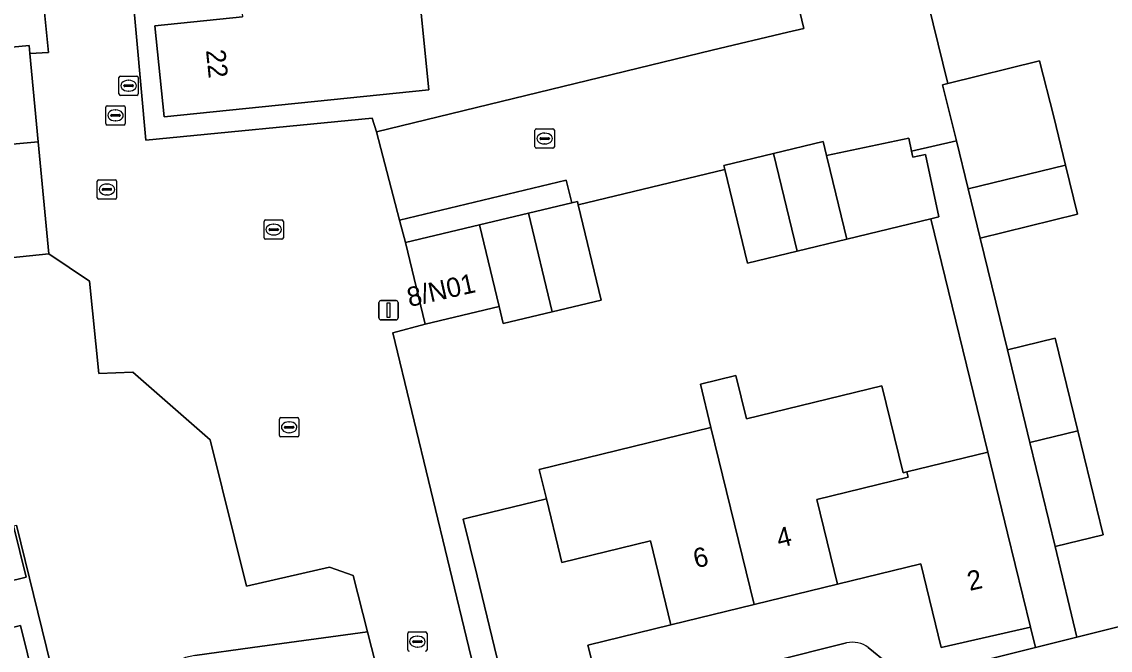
# Model space of a CAD drawing. Extents: x 158455 to 159797, y 387218 to 388672.
# Drawn here: x 159255.1 to 159311.3, y 387999.9 to 388032.4 of the extents above; entities that cross this region are included whole.
import ezdxf

# ---------------------------------------------------------------- set-up
doc = ezdxf.new("R2010")
doc.units = 0
for name, color, linetype in [('IMGEO_Brandkraan', 7, 'Continuous'), ('IMGEO_Erf', 7, 'Continuous'), ('IMGEO_Gemengd_bos', 7, 'Continuous'), ('IMGEO_Groenvoorziening', 7, 'Continuous'), ('IMGEO_Kolk', 7, 'Continuous'), ('IMGEO_Lichtmast', 7, 'Continuous'), ('IMGEO_Pand', 7, 'Continuous'), ('IMGEO_Pand_nummerreeks', 7, 'Continuous'), ('IMGEO_Rijbaan_lokaal_open', 7, 'Continuous'), ('IMGEO_Rioolput', 7, 'Continuous'), ('IMGEO_Voetpad_open', 7, 'Continuous')]:
    doc.layers.add(name, color=color, linetype=linetype)

msp = doc.modelspace()

# ---------------------------------------------------------------- linework, layer by layer
at = {"layer": 'IMGEO_Brandkraan'}
for p, q in [((159260.096, 388028.619), (159260.096, 388029.471)), ((159260.171, 388029.545), (159261.023, 388029.545)), ((159261.097, 388029.471), (159261.097, 388028.619)), ((159260.355, 388029.039), (159260.355, 388029.051)), ((159260.793, 388029.002), (159260.395, 388029.002)), ((159260.398, 388029.088), (159260.796, 388029.088)), ((159260.584, 388029.325), (159260.609, 388029.325)), ((159260.839, 388029.051), (159260.839, 388029.039)), ((159261.023, 388028.545), (159260.171, 388028.545)), ((159260.607, 388028.765), (159260.582, 388028.765))]:
    msp.add_line(p, q, dxfattribs=at)
for points in [[(159260.096, 388028.619), (159260.096, 388029.471)], [(159260.171, 388029.545), (159261.023, 388029.545)], [(159261.097, 388029.471), (159261.097, 388028.619)], [(159261.023, 388028.545), (159260.171, 388028.545)]]:
    msp.add_lwpolyline(points, dxfattribs=at)
for centre, radius, start, end in [((159260.173, 388029.469), 0.0765, 91.552, 178.448), ((159260.173, 388029.469), 0.0765, 91.552, 178.448), ((159261.021, 388029.469), 0.0765, 1.552, 88.448), ((159261.021, 388029.469), 0.0765, 1.552, 88.448), ((159260.395, 388029.048), 0.0403, 85.8775, 175.7526), ((159260.392, 388029.038), 0.0366, 178.938, 274.7102), ((159260.796, 388029.045), 0.043, 264.8664, 352.4533), ((159260.8, 388029.05), 0.0386, 1.7309, 96.639), ((159260.173, 388028.621), 0.0765, 181.552, 268.448), ((159260.173, 388028.621), 0.0765, 181.552, 268.448), ((159261.021, 388028.621), 0.0765, 271.552, 358.448), ((159261.021, 388028.621), 0.0765, 271.552, 358.448)]:
    msp.add_arc(centre, radius, start, end, dxfattribs=at)
for centre, major_axis, ratio, start_param, end_param in [((159260.583, 388029.045), (-0.387, 0.002), 0.722429, 4.712389, 7.853982), ((159260.608, 388029.045), (-0.39, 0.002), 0.717154, 1.570796, 4.712389)]:
    msp.add_ellipse(centre, major_axis=major_axis, ratio=ratio, start_param=start_param, end_param=end_param, dxfattribs=at)
at = {"layer": 'IMGEO_Erf'}
for points in [[(159252.209, 388030.811), (159255.454, 388031.12), (159255.493, 388030.708), (159256.464, 388030.761), (159254.098, 388054.384)], [(159260.767, 388034.253), (159261.485, 388026.229), (159273.18, 388027.371), (159273.398, 388026.661), (159290.756, 388030.891), (159294.668, 388031.813), (159295.493, 388032.005), (159294.32, 388036.919)], [(159301.665, 388034.296), (159302.931, 388029.159), (159307.674, 388030.326), (159308.4, 388027.429), (159309.013, 388024.934), (159309.634, 388022.405), (159304.607, 388021.17), (159306.006, 388015.393), (159308.476, 388015.998), (159309.645, 388011.21), (159310.957, 388005.836), (159308.476, 388005.229), (159309.601, 388000.536), (159333.575, 388006.539)], [(159275.659, 388033.301), (159276.116, 388028.826), (159262.426, 388027.43), (159261.945, 388032.144), (159266.482, 388032.607)], [(159277.885, 388006.639), (159278.137, 388006.701), (159282.184, 388007.689), (159281.813, 388009.208), (159286.671, 388010.394), (159290.691, 388011.376), (159290.143, 388013.617), (159291.974, 388014.065), (159292.522, 388011.823), (159299.528, 388013.534), (159300.626, 388009.036), (159300.817, 388009.083), (159304.992, 388010.102), (159302.046, 388022.16), (159297.708, 388021.112), (159295.142, 388020.492), (159292.576, 388019.872), (159291.405, 388024.722), (159283.834, 388022.896), (159285.016, 388017.965), (159282.482, 388017.357), (159279.948, 388016.749), (159279.738, 388017.626), (159275.919, 388016.711), (159274.253, 388016.269), (159278.185, 388000), (159279.33, 387995.263)], [(159254.648, 388006.293), (159255.295, 388003.636), (159253.114, 388003.105)], [(159259.266, 387988.202), (159256.359, 388000), (159254.798, 388006.329)], [(159298.821, 388000.001), (159300.853, 387998.347), (159307.461, 388000), (159307.2, 388001.061), (159302.588, 388000), (159301.53, 388004.334), (159297.229, 388003.283), (159292.926, 388002.233), (159288.624, 388001.182), (159284.322, 388000.131), (159284.354, 388000), (159285.374, 387995.822), (159280.799, 387994.705), (159279.507, 388000), (159278.602, 388003.702), (159277.885, 388006.639)], [(159246.157, 387998.955), (159255.009, 388001.137), (159255.73, 387998.211)], [(159288.88, 387998.015), (159296.732, 388000), (159297.701, 388000.237)]]:
    msp.add_lwpolyline(points, dxfattribs=at)
msp.add_lwpolyline([(159274.906, 388020.935), (159278.724, 388021.851), (159281.258, 388022.459), (159283.505, 388022.998), (159283.209, 388024.156), (159274.601, 388022.092)], close=True, dxfattribs=at)
msp.add_arc((159298.016, 387998.958), 1.317, 52.3499, 103.8522, dxfattribs=at)
at = {"layer": 'IMGEO_Gemengd_bos'}
msp.add_lwpolyline([(159264.014, 387999.589), (159266.993, 388000), (159272.934, 388000.82), (159272.198, 388003.733), (159270.969, 388004.165), (159266.68, 388003.182), (159264.802, 388010.738), (159260.809, 388014.23), (159259.05, 388014.162), (159258.577, 388018.949), (159256.477, 388020.357), (159243.3, 388018.991), (159242.747, 388018.022), (159244.319, 388011.405), (159245.324, 388010.739), (159250.775, 388012.051), (159251.103, 388010.719), (159252.558, 388011.078), (159253.791, 388006.081), (159254.648, 388006.293), (159254.798, 388006.329), (159256.359, 388000), (159259.266, 387988.202)], dxfattribs=at)
at = {"layer": 'IMGEO_Groenvoorziening'}
msp.add_lwpolyline([(159274.652, 387994.017), (159273.141, 388000), (159272.934, 388000.82), (159266.993, 388000), (159264.014, 387999.589), (159263.532, 387999.491), (159263.162, 387999.321), (159262.836, 387999.078), (159262.458, 387998.6), (159262.218, 387997.826), (159262.257, 387997.219), (159262.388, 387996.833), (159264.158, 387989.387), (159275.149, 387992.05)], close=True, dxfattribs=at)
at = {"layer": 'IMGEO_Kolk'}
for p, q in [((159259.418, 388027.087), (159259.418, 388027.939)), ((159259.493, 388028.013), (159260.345, 388028.013)), ((159259.906, 388027.793), (159259.931, 388027.793)), ((159260.419, 388027.939), (159260.419, 388027.087)), ((159259.677, 388027.507), (159259.677, 388027.519)), ((159260.115, 388027.47), (159259.717, 388027.47)), ((159259.72, 388027.556), (159260.118, 388027.556)), ((159259.929, 388027.233), (159259.904, 388027.233)), ((159260.161, 388027.519), (159260.161, 388027.507)), ((159260.345, 388027.013), (159259.493, 388027.013)), ((159281.596, 388025.888), (159281.596, 388026.74)), ((159281.671, 388026.814), (159282.523, 388026.814)), ((159282.084, 388026.594), (159282.109, 388026.594)), ((159282.597, 388026.74), (159282.597, 388025.888)), ((159281.855, 388026.308), (159281.855, 388026.32)), ((159282.293, 388026.271), (159281.895, 388026.271)), ((159281.898, 388026.357), (159282.296, 388026.357)), ((159282.107, 388026.034), (159282.082, 388026.034)), ((159282.339, 388026.32), (159282.339, 388026.308)), ((159282.523, 388025.814), (159281.671, 388025.814)), ((159267.668, 388022.108), (159268.52, 388022.108)), ((159267.593, 388021.182), (159267.593, 388022.034)), ((159267.852, 388021.602), (159267.852, 388021.614)), ((159268.29, 388021.565), (159267.892, 388021.565)), ((159267.895, 388021.651), (159268.293, 388021.651)), ((159268.081, 388021.888), (159268.106, 388021.888)), ((159268.336, 388021.614), (159268.336, 388021.602)), ((159268.594, 388022.034), (159268.594, 388021.182)), ((159268.52, 388021.108), (159267.668, 388021.108)), ((159268.104, 388021.328), (159268.079, 388021.328)), ((159268.391, 388010.962), (159268.391, 388011.814)), ((159268.466, 388011.888), (159269.318, 388011.888)), ((159268.65, 388011.382), (159268.65, 388011.394)), ((159268.693, 388011.431), (159269.091, 388011.431)), ((159268.879, 388011.668), (159268.904, 388011.668)), ((159269.134, 388011.394), (159269.134, 388011.382)), ((159269.392, 388011.814), (159269.392, 388010.962)), ((159269.318, 388010.888), (159268.466, 388010.888)), ((159269.088, 388011.345), (159268.69, 388011.345)), ((159268.902, 388011.108), (159268.877, 388011.108)), ((159275.018, 387999.88), (159275.018, 388000.732)), ((159275.093, 388000.806), (159275.945, 388000.806)), ((159276.019, 388000.732), (159276.019, 387999.88)), ((159275.277, 388000.3), (159275.277, 388000.312)), ((159275.715, 388000.263), (159275.317, 388000.263)), ((159275.32, 388000.349), (159275.718, 388000.349)), ((159275.506, 388000.586), (159275.531, 388000.586)), ((159275.761, 388000.312), (159275.761, 388000.3)), ((159275.529, 388000.026), (159275.504, 388000.026))]:
    msp.add_line(p, q, dxfattribs=at)
for points in [[(159259.418, 388027.087), (159259.418, 388027.939)], [(159259.493, 388028.013), (159260.345, 388028.013)], [(159260.419, 388027.939), (159260.419, 388027.087)], [(159260.345, 388027.013), (159259.493, 388027.013)], [(159281.596, 388025.888), (159281.596, 388026.74)], [(159281.671, 388026.814), (159282.523, 388026.814)], [(159282.597, 388026.74), (159282.597, 388025.888)], [(159282.523, 388025.814), (159281.671, 388025.814)], [(159267.668, 388022.108), (159268.52, 388022.108)], [(159267.593, 388021.182), (159267.593, 388022.034)], [(159268.594, 388022.034), (159268.594, 388021.182)], [(159268.52, 388021.108), (159267.668, 388021.108)], [(159268.391, 388010.962), (159268.391, 388011.814)], [(159268.466, 388011.888), (159269.318, 388011.888)], [(159269.392, 388011.814), (159269.392, 388010.962)], [(159269.318, 388010.888), (159268.466, 388010.888)], [(159275.018, 387999.88), (159275.018, 388000.732)], [(159275.093, 388000.806), (159275.945, 388000.806)], [(159276.019, 388000.732), (159276.019, 387999.88)]]:
    msp.add_lwpolyline(points, dxfattribs=at)
for centre, radius, start, end in [((159259.495, 388027.937), 0.0765, 91.552, 178.448), ((159259.495, 388027.937), 0.0765, 91.552, 178.448), ((159260.343, 388027.937), 0.0765, 1.552, 88.448), ((159260.343, 388027.937), 0.0765, 1.552, 88.448), ((159259.717, 388027.516), 0.0403, 85.8775, 175.7526), ((159259.714, 388027.506), 0.0366, 178.938, 274.7102), ((159260.118, 388027.513), 0.043, 264.8664, 352.4533), ((159260.122, 388027.518), 0.0386, 1.7309, 96.639), ((159259.495, 388027.089), 0.0765, 181.552, 268.448), ((159259.495, 388027.089), 0.0765, 181.552, 268.448), ((159260.343, 388027.089), 0.0765, 271.552, 358.448), ((159260.343, 388027.089), 0.0765, 271.552, 358.448), ((159281.673, 388026.738), 0.0765, 91.552, 178.448), ((159281.673, 388026.738), 0.0765, 91.552, 178.448), ((159282.521, 388026.738), 0.0765, 1.552, 88.448), ((159282.521, 388026.738), 0.0765, 1.552, 88.448), ((159281.895, 388026.317), 0.0403, 85.8775, 175.7526), ((159281.892, 388026.307), 0.0366, 178.938, 274.7102), ((159282.296, 388026.314), 0.043, 264.8664, 352.4533), ((159282.3, 388026.319), 0.0386, 1.7309, 96.639), ((159281.673, 388025.89), 0.0765, 181.552, 268.448), ((159281.673, 388025.89), 0.0765, 181.552, 268.448), ((159282.521, 388025.89), 0.0765, 271.552, 358.448), ((159282.521, 388025.89), 0.0765, 271.552, 358.448), ((159267.67, 388022.032), 0.0765, 91.552, 178.448), ((159267.67, 388022.032), 0.0765, 91.552, 178.448), ((159268.518, 388022.032), 0.0765, 1.552, 88.448), ((159268.518, 388022.032), 0.0765, 1.552, 88.448), ((159267.892, 388021.611), 0.0403, 85.8775, 175.7526), ((159267.889, 388021.601), 0.0366, 178.938, 274.7102), ((159268.293, 388021.608), 0.043, 264.8664, 352.4533), ((159268.297, 388021.613), 0.0386, 1.7309, 96.639), ((159267.67, 388021.184), 0.0765, 181.552, 268.448), ((159267.67, 388021.184), 0.0765, 181.552, 268.448), ((159268.518, 388021.184), 0.0765, 271.552, 358.448), ((159268.518, 388021.184), 0.0765, 271.552, 358.448), ((159268.468, 388011.812), 0.0765, 91.552, 178.448), ((159268.468, 388011.812), 0.0765, 91.552, 178.448), ((159268.69, 388011.391), 0.0403, 85.8775, 175.7526), ((159268.687, 388011.381), 0.0366, 178.938, 274.7102), ((159269.091, 388011.388), 0.043, 264.8664, 352.4533), ((159269.095, 388011.393), 0.0386, 1.7309, 96.639), ((159269.316, 388011.812), 0.0765, 1.552, 88.448), ((159269.316, 388011.812), 0.0765, 1.552, 88.448), ((159268.468, 388010.964), 0.0765, 181.552, 268.448), ((159268.468, 388010.964), 0.0765, 181.552, 268.448), ((159269.316, 388010.964), 0.0765, 271.552, 358.448), ((159269.316, 388010.964), 0.0765, 271.552, 358.448), ((159275.095, 388000.73), 0.0765, 91.552, 178.448), ((159275.095, 388000.73), 0.0765, 91.552, 178.448), ((159275.943, 388000.73), 0.0765, 1.552, 88.448), ((159275.943, 388000.73), 0.0765, 1.552, 88.448), ((159275.317, 388000.309), 0.0403, 85.8775, 175.7526), ((159275.314, 388000.299), 0.0366, 178.938, 274.7102), ((159275.718, 388000.306), 0.043, 264.8664, 352.4533), ((159275.722, 388000.311), 0.0386, 1.7309, 96.639), ((159275.095, 387999.882), 0.0765, 181.552, 268.448), ((159275.095, 387999.882), 0.0765, 181.552, 268.448), ((159275.943, 387999.882), 0.0765, 271.552, 358.448), ((159275.943, 387999.882), 0.0765, 271.552, 358.448)]:
    msp.add_arc(centre, radius, start, end, dxfattribs=at)
for centre, major_axis, ratio, start_param, end_param in [((159259.905, 388027.513), (-0.387, 0.002), 0.722429, 4.712389, 7.853982), ((159259.93, 388027.513), (-0.39, 0.002), 0.717154, 1.570796, 4.712389), ((159282.083, 388026.314), (-0.387, 0.002), 0.722429, 4.712389, 7.853982), ((159282.108, 388026.314), (-0.39, 0.002), 0.717154, 1.570796, 4.712389), ((159268.08, 388021.608), (-0.387, 0.002), 0.722429, 4.712389, 7.853982), ((159268.105, 388021.608), (-0.39, 0.002), 0.717154, 1.570796, 4.712389), ((159268.878, 388011.388), (-0.387, 0.002), 0.722429, 4.712389, 7.853982), ((159268.903, 388011.388), (-0.39, 0.002), 0.717154, 1.570796, 4.712389), ((159275.505, 388000.306), (-0.387, 0.002), 0.722429, 4.712389, 7.853982), ((159275.53, 388000.306), (-0.39, 0.002), 0.717154, 1.570796, 4.712389)]:
    msp.add_ellipse(centre, major_axis=major_axis, ratio=ratio, start_param=start_param, end_param=end_param, dxfattribs=at)
at = {"layer": 'IMGEO_Lichtmast'}
for p, q in [((159273.532, 388017.04), (159273.532, 388017.84)), ((159273.532, 388017.84), (159273.532, 388017.04)), ((159273.632, 388017.94), (159274.422, 388017.94)), ((159274.422, 388017.94), (159273.632, 388017.94)), ((159274.522, 388017.84), (159274.522, 388017.04)), ((159274.522, 388017.04), (159274.522, 388017.84)), ((159274.422, 388016.94), (159273.632, 388016.94)), ((159273.632, 388016.94), (159274.422, 388016.94))]:
    msp.add_line(p, q, dxfattribs=at)
msp.add_lwpolyline([(159273.952, 388017.815), (159274.102, 388017.815), (159274.102, 388017.065), (159273.952, 388017.065), (159273.952, 388017.815)], dxfattribs=at)
for centre, start, end in [((159273.632, 388017.84), 90, 180), ((159273.632, 388017.84), 90, 180), ((159274.422, 388017.84), 0, 90), ((159274.422, 388017.84), 360, 90), ((159273.632, 388017.04), 180, 270), ((159273.632, 388017.04), 180, 270), ((159274.422, 388017.04), 270, 0), ((159274.422, 388017.04), 270, 0)]:
    msp.add_arc(centre, 0.1, start, end, dxfattribs=at)
at = {"layer": 'IMGEO_Pand'}
for points in [[(159266.047, 388036.876), (159266.482, 388032.607), (159261.945, 388032.144), (159262.426, 388027.43), (159276.116, 388028.826), (159275.659, 388033.301), (159271.083, 388032.834), (159270.624, 388037.342)], [(159248.996, 388030.505), (159249.457, 388025.536), (159252.681, 388025.843), (159255.927, 388026.152), (159255.493, 388030.708), (159255.454, 388031.12), (159252.209, 388030.811)], [(159308.4, 388027.429), (159307.674, 388030.326), (159302.931, 388029.159), (159302.659, 388029.092), (159303.372, 388026.193), (159303.982, 388023.713), (159309.013, 388024.934)], [(159296.849, 388024.671), (159296.665, 388025.431), (159296.49, 388026.156), (159293.925, 388025.537), (159295.142, 388020.492), (159297.708, 388021.112)], [(159301.06, 388025.654), (159300.915, 388026.336), (159296.665, 388025.431), (159296.849, 388024.671), (159297.708, 388021.112), (159302.046, 388022.16), (159302.463, 388022.261), (159301.777, 388025.484), (159301.126, 388025.345)], [(159293.925, 388025.537), (159291.358, 388024.917), (159291.405, 388024.722), (159292.576, 388019.872), (159295.142, 388020.492)], [(159309.013, 388024.934), (159303.982, 388023.713), (159304.607, 388021.17), (159309.634, 388022.405)], [(159282.482, 388017.357), (159285.016, 388017.965), (159283.834, 388022.896), (159283.793, 388023.067), (159283.505, 388022.998), (159281.258, 388022.459)], [(159282.482, 388017.357), (159281.258, 388022.459), (159278.724, 388021.851), (159279.738, 388017.626), (159279.948, 388016.749)], [(159279.738, 388017.626), (159278.724, 388021.851), (159274.906, 388020.935), (159275.919, 388016.711)], [(159308.476, 388015.998), (159306.006, 388015.393), (159307.164, 388010.603), (159309.645, 388011.21)], [(159297.229, 388003.283), (159296.161, 388007.656), (159300.883, 388008.81), (159300.817, 388009.083), (159300.626, 388009.036), (159299.528, 388013.534), (159292.522, 388011.823), (159291.974, 388014.065), (159290.143, 388013.617), (159290.691, 388011.376), (159292.926, 388002.233)], [(159290.691, 388011.376), (159286.671, 388010.394), (159281.813, 388009.208), (159282.184, 388007.689), (159282.901, 388004.752), (159282.985, 388004.4), (159287.565, 388005.519), (159288.624, 388001.182), (159292.926, 388002.233)], [(159252.558, 388011.078), (159251.103, 388010.719), (159249.972, 388010.44), (159246.568, 388009.601), (159243.538, 388008.854), (159244.77, 388003.855), (159247.802, 388004.603), (159250.981, 388005.388), (159251.633, 388002.745), (159253.114, 388003.105), (159255.295, 388003.636), (159254.648, 388006.293), (159253.791, 388006.081)], [(159309.645, 388011.21), (159307.164, 388010.603), (159308.476, 388005.229), (159310.957, 388005.836)], [(159297.229, 388003.283), (159301.53, 388004.334), (159302.588, 388000), (159307.2, 388001.061), (159306.014, 388005.919), (159304.992, 388010.102), (159300.817, 388009.083), (159300.883, 388008.81), (159296.161, 388007.656)], [(159288.624, 388001.182), (159287.565, 388005.519), (159282.985, 388004.4), (159282.901, 388004.752), (159282.184, 388007.689), (159278.137, 388006.701), (159277.885, 388006.639), (159278.602, 388003.702), (159279.507, 388000), (159280.799, 387994.705), (159285.374, 387995.822), (159284.354, 388000), (159284.322, 388000.131)], [(159249.054, 387987.09), (159253.533, 387988.194), (159252.48, 387992.464), (159256.879, 387993.55), (159255.73, 387998.211), (159255.009, 388001.137), (159246.157, 387998.955), (159246.851, 387996.023)]]:
    msp.add_lwpolyline(points, close=True, dxfattribs=at)
at = {"layer": 'IMGEO_Rijbaan_lokaal_open'}
for points in [[(159258.294, 388118.475), (159255.399, 388118.305), (159255.766, 388114.639), (159257.986, 388092.506), (159249.446, 388091.643), (159250.02, 388085.885), (159250.524, 388080.814), (159251.485, 388080.884), (159253.298, 388061.759), (159254.098, 388054.384), (159256.464, 388030.761), (159255.493, 388030.708), (159255.927, 388026.152), (159256.477, 388020.357), (159258.577, 388018.949), (159259.05, 388014.162), (159260.809, 388014.23), (159264.802, 388010.738), (159266.68, 388003.182), (159270.969, 388004.165), (159272.198, 388003.733), (159272.934, 388000.82), (159273.141, 388000), (159274.652, 387994.017)], [(159279.33, 387995.263), (159278.185, 388000), (159274.253, 388016.269), (159275.919, 388016.711), (159274.906, 388020.935), (159274.601, 388022.092), (159273.398, 388026.661), (159273.18, 388027.371), (159261.485, 388026.229), (159260.767, 388034.253), (159262.459, 388036.498), (159262.909, 388036.528), (159262.031, 388045.631), (159261.481, 388045.552), (159259.455, 388047.453), (159257.148, 388070.136)], [(159294.32, 388036.919), (159295.493, 388032.005), (159294.668, 388031.813), (159290.756, 388030.891), (159273.398, 388026.661), (159274.601, 388022.092), (159283.209, 388024.156), (159283.505, 388022.998), (159283.793, 388023.067), (159283.834, 388022.896), (159291.405, 388024.722), (159291.358, 388024.917), (159293.925, 388025.537), (159296.49, 388026.156), (159296.665, 388025.431), (159300.915, 388026.336), (159301.06, 388025.654), (159303.372, 388026.193), (159302.659, 388029.092), (159302.931, 388029.159), (159301.665, 388034.296)], [(159243.3, 388018.991), (159256.477, 388020.357), (159255.927, 388026.152), (159252.681, 388025.843)]]:
    msp.add_lwpolyline(points, dxfattribs=at)
at = {"layer": 'IMGEO_Rioolput'}
for p, q in [((159258.975, 388023.256), (159258.975, 388024.108)), ((159259.05, 388024.182), (159259.902, 388024.182)), ((159259.277, 388023.725), (159259.675, 388023.725)), ((159259.463, 388023.962), (159259.488, 388023.962)), ((159259.976, 388024.108), (159259.976, 388023.256)), ((159259.902, 388023.182), (159259.05, 388023.182)), ((159259.234, 388023.676), (159259.234, 388023.688)), ((159259.672, 388023.639), (159259.274, 388023.639)), ((159259.486, 388023.402), (159259.461, 388023.402)), ((159259.718, 388023.688), (159259.718, 388023.676))]:
    msp.add_line(p, q, dxfattribs=at)
for points in [[(159258.975, 388023.256), (159258.975, 388024.108)], [(159259.05, 388024.182), (159259.902, 388024.182)], [(159259.976, 388024.108), (159259.976, 388023.256)], [(159259.902, 388023.182), (159259.05, 388023.182)]]:
    msp.add_lwpolyline(points, dxfattribs=at)
for centre, radius, start, end in [((159259.052, 388024.106), 0.0765, 91.552, 178.448), ((159259.052, 388024.106), 0.0765, 91.552, 178.448), ((159259.274, 388023.685), 0.0403, 85.8775, 175.7526), ((159259.679, 388023.687), 0.0386, 1.7309, 96.639), ((159259.9, 388024.106), 0.0765, 1.552, 88.448), ((159259.9, 388024.106), 0.0765, 1.552, 88.448), ((159259.052, 388023.258), 0.0765, 181.552, 268.448), ((159259.052, 388023.258), 0.0765, 181.552, 268.448), ((159259.271, 388023.675), 0.0366, 178.938, 274.7102), ((159259.675, 388023.682), 0.043, 264.8664, 352.4533), ((159259.9, 388023.258), 0.0765, 271.552, 358.448), ((159259.9, 388023.258), 0.0765, 271.552, 358.448)]:
    msp.add_arc(centre, radius, start, end, dxfattribs=at)
for centre, major_axis, ratio, start_param, end_param in [((159259.462, 388023.682), (-0.387, 0.002), 0.722429, 4.712389, 7.853982), ((159259.487, 388023.682), (-0.39, 0.002), 0.717154, 1.570796, 4.712389)]:
    msp.add_ellipse(centre, major_axis=major_axis, ratio=ratio, start_param=start_param, end_param=end_param, dxfattribs=at)
at = {"layer": 'IMGEO_Voetpad_open'}
msp.add_lwpolyline([(159306.006, 388015.393), (159304.607, 388021.17), (159303.982, 388023.713), (159303.372, 388026.193), (159301.06, 388025.654), (159301.126, 388025.345), (159301.777, 388025.484), (159302.463, 388022.261), (159302.046, 388022.16), (159304.992, 388010.102), (159306.014, 388005.919), (159307.2, 388001.061), (159307.461, 388000), (159309.601, 388000.536), (159308.476, 388005.229), (159307.164, 388010.603)], close=True, dxfattribs=at)
for points in [[(159333.575, 388006.539), (159309.601, 388000.536), (159307.461, 388000), (159300.853, 387998.347), (159298.821, 388000.001)], [(159297.701, 388000.237), (159296.732, 388000), (159288.88, 387998.015), (159287.516, 387995.14), (159279.818, 387993.242), (159279.33, 387995.263), (159274.652, 387994.017), (159275.149, 387992.05), (159264.158, 387989.387), (159259.266, 387988.202), (159234.191, 387982.126), (159231.905, 387983.867), (159231.835, 387984.157), (159222.079, 387981.734), (159222.108, 387981.474), (159220.665, 387978.828), (159221.25, 387976.409), (159225.69, 387977.482), (159227.928, 387976.283), (159228.05, 387975.773), (159233.364, 387977.139), (159234.097, 387977.319), (159233.796, 387978.55), (159236.496, 387979.209)]]:
    msp.add_lwpolyline(points, dxfattribs=at)
msp.add_arc((159298.016, 387998.958), 1.317, 52.3499, 103.8522, dxfattribs=at)

# ---------------------------------------------------------------- texts
at = {"layer": 'IMGEO_Pand_nummerreeks'}
for s, rotation, p in [('22', 275.8235, (159264.592, 388030.877)), ('8/N01', 12.6002, (159275.108, 388017.603)), ('4', 13.7131, (159294.214, 388005.142)), ('6', 13.7281, (159289.911, 388004.091)), ('2', 12.9556, (159304.06, 388002.925))]:
    msp.add_text(s, height=1, rotation=rotation, dxfattribs=at).set_placement(p)

doc.saveas('drawing.dxf')
